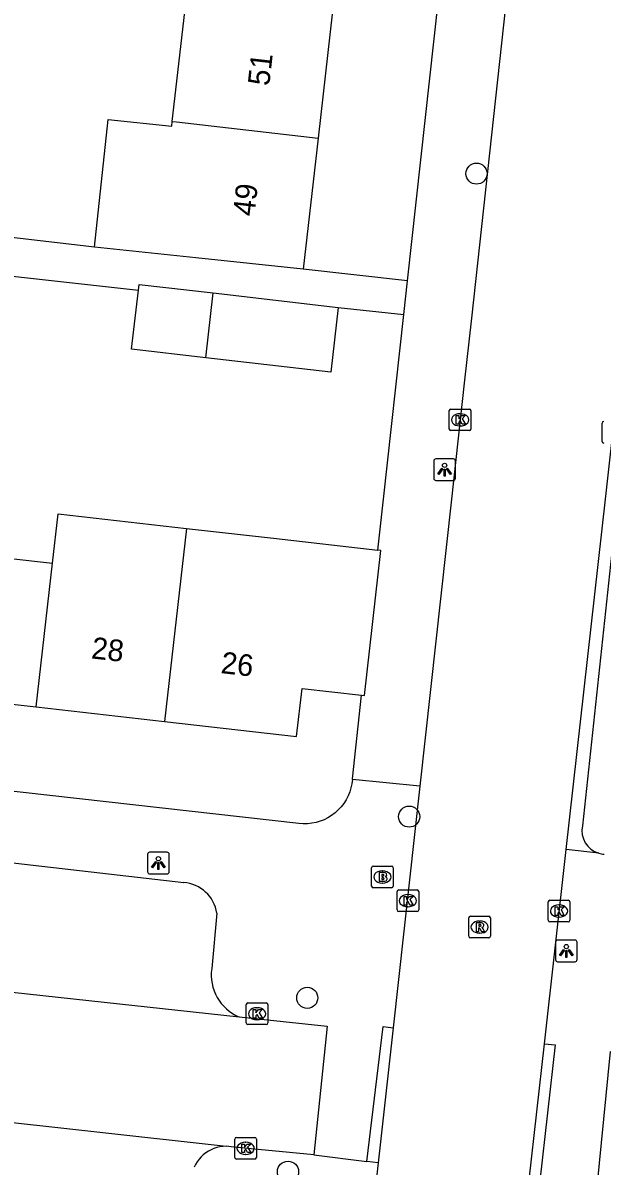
# Model space of a CAD drawing. Extents: x 161928 to 163055, y 386475 to 387428.
# Drawn here: x 162681.8 to 162708.6, y 387219.1 to 387272 of the extents above; entities that cross this region are included whole.
import ezdxf

# ---------------------------------------------------------------- set-up
doc = ezdxf.new("R2010")
doc.units = 0
for name, color, linetype in [('IMGEO_Boom', 7, 'Continuous'), ('IMGEO_Brandkraan', 7, 'Continuous'), ('IMGEO_Kolk', 7, 'Continuous'), ('IMGEO_Lichtpunt', 7, 'Continuous'), ('IMGEO_Pand', 7, 'Continuous'), ('IMGEO_Pand_nummerreeks', 7, 'Continuous'), ('IMGEO_Rijbaan_lokaal_open', 7, 'Continuous'), ('IMGEO_Rioolput', 7, 'Continuous'), ('IMGEO_Voetpad_open', 7, 'Continuous')]:
    doc.layers.add(name, color=color, linetype=linetype)

msp = doc.modelspace()

# ---------------------------------------------------------------- linework, layer by layer
at = {"layer": 'IMGEO_Boom'}
for centre in [(162702.781, 387265.052), (162699.668, 387235.306), (162694.955, 387226.923), (162694.066, 387218.879)]:
    msp.add_circle(centre, 0.489, dxfattribs=at)
at = {"layer": 'IMGEO_Brandkraan'}
for p, q in [((162697.931, 387232.089), (162697.931, 387232.941)), ((162698.006, 387233.015), (162698.858, 387233.015)), ((162698.419, 387232.795), (162698.444, 387232.795)), ((162698.932, 387232.941), (162698.932, 387232.089)), ((162698.858, 387232.015), (162698.006, 387232.015)), ((162698.442, 387232.235), (162698.417, 387232.235))]:
    msp.add_line(p, q, dxfattribs=at)
for points in [[(162697.931, 387232.089), (162697.931, 387232.941)], [(162698.006, 387233.015), (162698.858, 387233.015)], [(162698.279, 387232.715), (162698.279, 387232.315), (162698.492, 387232.315)], [(162698.51, 387232.715), (162698.279, 387232.715)], [(162698.458, 387232.634), (162698.404, 387232.634), (162698.404, 387232.558)], [(162698.404, 387232.558), (162698.457, 387232.558)], [(162698.932, 387232.941), (162698.932, 387232.089)], [(162698.858, 387232.015), (162698.006, 387232.015)], [(162698.466, 387232.482), (162698.404, 387232.482), (162698.404, 387232.401)], [(162698.404, 387232.401), (162698.466, 387232.401)]]:
    msp.add_lwpolyline(points, dxfattribs=at)
for centre, radius, start, end in [((162698.008, 387232.939), 0.0765, 91.552, 178.448), ((162698.008, 387232.939), 0.0765, 91.552, 178.448), ((162698.459, 387232.596), 0.0379, 267.8285, 90.9355), ((162698.514, 387232.57), 0.145, 59.4692, 91.5367), ((162698.539, 387232.617), 0.0922, 285.5137, 58.1501), ((162698.856, 387232.939), 0.0765, 1.552, 88.448), ((162698.856, 387232.939), 0.0765, 1.552, 88.448), ((162698.008, 387232.091), 0.0765, 181.552, 268.448), ((162698.008, 387232.091), 0.0765, 181.552, 268.448), ((162698.467, 387232.441), 0.0404, 269.8759, 90.5077), ((162698.498, 387232.566), 0.251, 268.6676, 293.5347), ((162698.544, 387232.425), 0.105, 301.3115, 78.989), ((162698.856, 387232.091), 0.0765, 271.552, 358.448), ((162698.856, 387232.091), 0.0765, 271.552, 358.448)]:
    msp.add_arc(centre, radius, start, end, dxfattribs=at)
for centre, major_axis, ratio, start_param, end_param in [((162698.418, 387232.515), (-0.387, 0.002), 0.722429, 4.712389, 7.853982), ((162698.443, 387232.515), (-0.39, 0.002), 0.717154, 1.570796, 4.712389)]:
    msp.add_ellipse(centre, major_axis=major_axis, ratio=ratio, start_param=start_param, end_param=end_param, dxfattribs=at)
at = {"layer": 'IMGEO_Kolk'}
for p, q in [((162701.524, 387253.236), (162701.524, 387254.088)), ((162701.599, 387254.162), (162702.451, 387254.162)), ((162702.012, 387253.942), (162702.037, 387253.942)), ((162702.525, 387254.088), (162702.525, 387253.236)), ((162702.451, 387253.162), (162701.599, 387253.162)), ((162702.035, 387253.382), (162702.01, 387253.382)), ((162708.589, 387252.663), (162708.589, 387253.515)), ((162699.108, 387230.991), (162699.108, 387231.843)), ((162699.183, 387231.917), (162700.035, 387231.917)), ((162699.596, 387231.697), (162699.621, 387231.697)), ((162700.109, 387231.843), (162700.109, 387230.991)), ((162699.619, 387231.137), (162699.594, 387231.137)), ((162706.097, 387230.514), (162706.097, 387231.366)), ((162706.172, 387231.44), (162707.024, 387231.44)), ((162706.585, 387231.22), (162706.61, 387231.22)), ((162707.098, 387231.366), (162707.098, 387230.514)), ((162700.035, 387230.917), (162699.183, 387230.917)), ((162707.024, 387230.44), (162706.172, 387230.44)), ((162706.608, 387230.66), (162706.583, 387230.66)), ((162692.134, 387225.762), (162692.134, 387226.614)), ((162692.209, 387226.688), (162693.061, 387226.688)), ((162692.622, 387226.468), (162692.647, 387226.468)), ((162693.135, 387226.614), (162693.135, 387225.762)), ((162693.061, 387225.688), (162692.209, 387225.688)), ((162692.645, 387225.908), (162692.62, 387225.908)), ((162691.604, 387219.536), (162691.604, 387220.388)), ((162691.679, 387220.462), (162692.531, 387220.462)), ((162692.605, 387220.388), (162692.605, 387219.536)), ((162692.092, 387220.242), (162692.117, 387220.242)), ((162692.531, 387219.462), (162691.679, 387219.462)), ((162692.115, 387219.682), (162692.09, 387219.682))]:
    msp.add_line(p, q, dxfattribs=at)
for points in [[(162701.524, 387253.236), (162701.524, 387254.088)], [(162701.599, 387254.162), (162702.451, 387254.162)], [(162701.845, 387253.862), (162701.968, 387253.862), (162701.968, 387253.711), (162702.098, 387253.862), (162702.262, 387253.862), (162702.116, 387253.711), (162702.269, 387253.462), (162702.117, 387253.462), (162702.032, 387253.626), (162701.968, 387253.559), (162701.968, 387253.462), (162701.845, 387253.462), (162701.845, 387253.862)], [(162702.525, 387254.088), (162702.525, 387253.236)], [(162702.451, 387253.162), (162701.599, 387253.162)], [(162708.589, 387252.663), (162708.589, 387253.515)], [(162699.108, 387230.991), (162699.108, 387231.843)], [(162699.183, 387231.917), (162700.035, 387231.917)], [(162699.429, 387231.617), (162699.552, 387231.617), (162699.552, 387231.466), (162699.682, 387231.617), (162699.846, 387231.617), (162699.7, 387231.466), (162699.853, 387231.217), (162699.701, 387231.217), (162699.616, 387231.381), (162699.552, 387231.314), (162699.552, 387231.217), (162699.429, 387231.217), (162699.429, 387231.617)], [(162700.109, 387231.843), (162700.109, 387230.991)], [(162706.097, 387230.514), (162706.097, 387231.366)], [(162706.172, 387231.44), (162707.024, 387231.44)], [(162706.418, 387231.14), (162706.541, 387231.14), (162706.541, 387230.989), (162706.671, 387231.14), (162706.835, 387231.14), (162706.689, 387230.989), (162706.842, 387230.74), (162706.69, 387230.74), (162706.605, 387230.904), (162706.541, 387230.837), (162706.541, 387230.74), (162706.418, 387230.74), (162706.418, 387231.14)], [(162707.098, 387231.366), (162707.098, 387230.514)], [(162700.035, 387230.917), (162699.183, 387230.917)], [(162707.024, 387230.44), (162706.172, 387230.44)], [(162692.134, 387225.762), (162692.134, 387226.614)], [(162692.209, 387226.688), (162693.061, 387226.688)], [(162692.455, 387226.388), (162692.578, 387226.388), (162692.578, 387226.237), (162692.708, 387226.388), (162692.872, 387226.388), (162692.726, 387226.237), (162692.879, 387225.988), (162692.727, 387225.988), (162692.642, 387226.152), (162692.578, 387226.085), (162692.578, 387225.988), (162692.455, 387225.988), (162692.455, 387226.388)], [(162693.135, 387226.614), (162693.135, 387225.762)], [(162693.061, 387225.688), (162692.209, 387225.688)], [(162691.604, 387219.536), (162691.604, 387220.388)], [(162691.679, 387220.462), (162692.531, 387220.462)], [(162692.605, 387220.388), (162692.605, 387219.536)], [(162691.925, 387220.162), (162692.048, 387220.162), (162692.048, 387220.011), (162692.178, 387220.162), (162692.342, 387220.162), (162692.196, 387220.011), (162692.349, 387219.762), (162692.197, 387219.762), (162692.112, 387219.926), (162692.048, 387219.859), (162692.048, 387219.762), (162691.925, 387219.762), (162691.925, 387220.162)], [(162692.531, 387219.462), (162691.679, 387219.462)]]:
    msp.add_lwpolyline(points, dxfattribs=at)
for centre, start, end in [((162701.601, 387254.086), 91.552, 178.448), ((162701.601, 387254.086), 91.552, 178.448), ((162702.449, 387254.086), 1.552, 88.448), ((162702.449, 387254.086), 1.552, 88.448), ((162701.601, 387253.238), 181.552, 268.448), ((162701.601, 387253.238), 181.552, 268.448), ((162702.449, 387253.238), 271.552, 358.448), ((162702.449, 387253.238), 271.552, 358.448), ((162708.666, 387253.513), 91.552, 178.448), ((162708.666, 387253.513), 91.552, 178.448), ((162708.666, 387252.665), 181.552, 268.448), ((162708.666, 387252.665), 181.552, 268.448), ((162699.185, 387231.841), 91.552, 178.448), ((162699.185, 387231.841), 91.552, 178.448), ((162700.033, 387231.841), 1.552, 88.448), ((162700.033, 387231.841), 1.552, 88.448), ((162699.185, 387230.993), 181.552, 268.448), ((162699.185, 387230.993), 181.552, 268.448), ((162700.033, 387230.993), 271.552, 358.448), ((162700.033, 387230.993), 271.552, 358.448), ((162706.174, 387231.364), 91.552, 178.448), ((162706.174, 387231.364), 91.552, 178.448), ((162707.022, 387231.364), 1.552, 88.448), ((162707.022, 387231.364), 1.552, 88.448), ((162706.174, 387230.516), 181.552, 268.448), ((162706.174, 387230.516), 181.552, 268.448), ((162707.022, 387230.516), 271.552, 358.448), ((162707.022, 387230.516), 271.552, 358.448), ((162692.211, 387226.612), 91.552, 178.448), ((162692.211, 387226.612), 91.552, 178.448), ((162693.059, 387226.612), 1.552, 88.448), ((162693.059, 387226.612), 1.552, 88.448), ((162692.211, 387225.764), 181.552, 268.448), ((162692.211, 387225.764), 181.552, 268.448), ((162693.059, 387225.764), 271.552, 358.448), ((162693.059, 387225.764), 271.552, 358.448), ((162691.681, 387220.386), 91.552, 178.448), ((162691.681, 387220.386), 91.552, 178.448), ((162692.529, 387220.386), 1.552, 88.448), ((162692.529, 387220.386), 1.552, 88.448), ((162691.681, 387219.538), 181.552, 268.448), ((162691.681, 387219.538), 181.552, 268.448), ((162692.529, 387219.538), 271.552, 358.448), ((162692.529, 387219.538), 271.552, 358.448)]:
    msp.add_arc(centre, 0.0765, start, end, dxfattribs=at)
for centre, major_axis, ratio, start_param, end_param in [((162702.011, 387253.662), (-0.387, 0.002), 0.722429, 4.712389, 7.853982), ((162702.036, 387253.662), (-0.39, 0.002), 0.717154, 1.570796, 4.712389), ((162699.595, 387231.417), (-0.387, 0.002), 0.722429, 4.712389, 7.853982), ((162699.62, 387231.417), (-0.39, 0.002), 0.717154, 1.570796, 4.712389), ((162706.584, 387230.94), (-0.387, 0.002), 0.722429, 4.712389, 7.853982), ((162706.609, 387230.94), (-0.39, 0.002), 0.717154, 1.570796, 4.712389), ((162692.621, 387226.188), (-0.387, 0.002), 0.722429, 4.712389, 7.853982), ((162692.646, 387226.188), (-0.39, 0.002), 0.717154, 1.570796, 4.712389), ((162692.091, 387219.962), (-0.387, 0.002), 0.722429, 4.712389, 7.853982), ((162692.116, 387219.962), (-0.39, 0.002), 0.717154, 1.570796, 4.712389)]:
    msp.add_ellipse(centre, major_axis=major_axis, ratio=ratio, start_param=start_param, end_param=end_param, dxfattribs=at)
at = {"layer": 'IMGEO_Lichtpunt'}
for p, q in [((162700.808, 387251.759), (162700.808, 387250.952)), ((162700.808, 387251.759), (162700.808, 387250.952)), ((162701.71, 387251.854), (162700.902, 387251.854)), ((162701.71, 387251.854), (162700.902, 387251.854)), ((162701.804, 387250.952), (162701.804, 387251.759)), ((162701.804, 387250.952), (162701.804, 387251.759)), ((162700.902, 387250.858), (162701.71, 387250.858)), ((162700.902, 387250.858), (162701.71, 387250.858)), ((162688.476, 387233.656), (162687.668, 387233.656)), ((162688.476, 387233.656), (162687.668, 387233.656)), ((162687.574, 387233.561), (162687.574, 387232.754)), ((162687.574, 387233.561), (162687.574, 387232.754)), ((162688.57, 387232.754), (162688.57, 387233.561)), ((162688.57, 387232.754), (162688.57, 387233.561)), ((162687.668, 387232.66), (162688.476, 387232.66)), ((162687.668, 387232.66), (162688.476, 387232.66)), ((162706.436, 387229.497), (162706.436, 387228.69)), ((162706.436, 387229.497), (162706.436, 387228.69)), ((162707.338, 387229.592), (162706.53, 387229.592)), ((162707.338, 387229.592), (162706.53, 387229.592)), ((162707.432, 387228.69), (162707.432, 387229.497)), ((162707.432, 387228.69), (162707.432, 387229.497)), ((162706.53, 387228.596), (162707.338, 387228.596)), ((162706.53, 387228.596), (162707.338, 387228.596))]:
    msp.add_line(p, q, dxfattribs=at)
for points in [[(162701.182, 387251.423), (162701.221, 387251.395), (162701.033, 387251.133), (162700.995, 387251.16), (162701.182, 387251.423)], [(162701.284, 387251.375), (162701.331, 387251.375), (162701.331, 387251.053), (162701.284, 387251.053), (162701.284, 387251.375)], [(162701.394, 387251.395), (162701.432, 387251.422), (162701.619, 387251.16), (162701.58, 387251.132), (162701.394, 387251.395)], [(162687.948, 387233.225), (162687.987, 387233.197), (162687.799, 387232.935), (162687.761, 387232.962), (162687.948, 387233.225)], [(162688.05, 387233.177), (162688.097, 387233.177), (162688.097, 387232.855), (162688.05, 387232.855), (162688.05, 387233.177)], [(162688.16, 387233.197), (162688.198, 387233.224), (162688.385, 387232.962), (162688.346, 387232.934), (162688.16, 387233.197)], [(162706.81, 387229.161), (162706.849, 387229.133), (162706.661, 387228.871), (162706.623, 387228.898), (162706.81, 387229.161)], [(162706.912, 387229.113), (162706.959, 387229.113), (162706.959, 387228.791), (162706.912, 387228.791), (162706.912, 387229.113)], [(162707.022, 387229.133), (162707.06, 387229.16), (162707.247, 387228.898), (162707.208, 387228.87), (162707.022, 387229.133)]]:
    msp.add_lwpolyline(points, dxfattribs=at)
for centre in [(162701.307, 387251.557), (162688.073, 387233.359), (162706.935, 387229.295)]:
    msp.add_circle(centre, 0.0994, dxfattribs=at)
for centre, start, end in [((162700.902, 387251.759), 90, 180), ((162700.902, 387251.759), 90, 180), ((162701.71, 387251.759), 0, 90), ((162701.71, 387251.759), 0, 90), ((162700.902, 387250.952), 180, 270), ((162700.902, 387250.952), 180, 270), ((162701.71, 387250.952), 270, 0), ((162701.71, 387250.952), 270, 360), ((162687.668, 387233.561), 90, 180), ((162687.668, 387233.561), 90, 180), ((162688.476, 387233.561), 0, 90), ((162688.476, 387233.561), 0, 90), ((162687.668, 387232.754), 180, 270), ((162687.668, 387232.754), 180, 270), ((162688.476, 387232.754), 270, 0), ((162688.476, 387232.754), 270, 360), ((162706.53, 387229.497), 90, 180), ((162706.53, 387229.497), 90, 180), ((162707.338, 387229.497), 0, 90), ((162707.338, 387229.497), 0, 90), ((162706.53, 387228.69), 180, 270), ((162706.53, 387228.69), 180, 270), ((162707.338, 387228.69), 270, 0), ((162707.338, 387228.69), 270, 360)]:
    msp.add_arc(centre, 0.0946, start, end, dxfattribs=at)
at = {"layer": 'IMGEO_Pand'}
for points in [[(162688.716, 387267.466), (162689.392, 387273.351)], [(162696.126, 387272.575), (162695.457, 387266.689)], [(162685.122, 387261.644), (162685.745, 387267.562), (162688.691, 387267.251), (162688.716, 387267.466)], [(162688.716, 387267.466), (162688.902, 387267.446), (162695.457, 387266.689)], [(162695.457, 387266.689), (162694.768, 387260.628)], [(162694.768, 387260.628), (162689.796, 387261.151), (162685.122, 387261.644)], [(162690.27, 387256.535), (162686.834, 387256.93), (162687.149, 387259.662)], [(162687.149, 387259.662), (162687.179, 387259.925), (162690.611, 387259.53)], [(162690.27, 387256.535), (162690.611, 387259.53)], [(162690.611, 387259.53), (162696.389, 387258.866)], [(162696.389, 387258.866), (162696.044, 387255.871), (162690.27, 387256.535)], [(162683.174, 387247.026), (162683.434, 387249.311), (162689.371, 387248.637)], [(162689.371, 387248.637), (162688.355, 387239.706)], [(162689.371, 387248.637), (162693.391, 387248.181), (162698.224, 387247.632)], [(162677.238, 387247.701), (162683.174, 387247.026)], [(162697.459, 387240.927), (162697.598, 387240.911), (162698.359, 387247.617), (162698.224, 387247.632)], [(162682.418, 387240.381), (162683.174, 387247.026)], [(162676.482, 387241.056), (162682.418, 387240.381)], [(162688.355, 387239.706), (162694.463, 387239.011), (162694.716, 387241.237), (162697.459, 387240.927)], [(162682.418, 387240.381), (162688.355, 387239.706)]]:
    msp.add_lwpolyline(points, dxfattribs=at)
at = {"layer": 'IMGEO_Rijbaan_lokaal_open'}
for points in [[(162711.584, 387338.045), (162711.506, 387337.52), (162711.287, 387335.487), (162710.01, 387323.565), (162709.612, 387319.974), (162706.865, 387295.147), (162704.405, 387275.34), (162702.543, 387258.37), (162702.217, 387255.366), (162701.629, 387250), (162700.159, 387236.714)], [(162706.926, 387233.779), (162708.741, 387250), (162709.238, 387254.42)], [(162700.159, 387236.714), (162698.922, 387225.542)], [(162705.921, 387224.797), (162706.926, 387233.779)], [(162662.438, 387229.243), (162691.809, 387226.038)], [(162691.809, 387226.038), (162695.877, 387225.618), (162695.262, 387219.658)], [(162698.922, 387225.542), (162698.231, 387219.296)], [(162705.217, 387218.507), (162705.921, 387224.797)], [(162708.366, 387218.182), (162708.978, 387224.448), (162713.027, 387224.021)], [(162661.845, 387223.323), (162691.204, 387220.056)], [(162695.262, 387219.658), (162691.563, 387220.016), (162691.204, 387220.056)], [(162698.231, 387219.296), (162697.259, 387210.515)]]:
    msp.add_lwpolyline(points, dxfattribs=at)
at = {"layer": 'IMGEO_Rioolput'}
for p, q in [((162702.422, 387229.771), (162702.422, 387230.623)), ((162702.497, 387230.697), (162703.349, 387230.697)), ((162702.91, 387230.477), (162702.935, 387230.477)), ((162703.423, 387230.623), (162703.423, 387229.771)), ((162702.933, 387229.917), (162702.908, 387229.917)), ((162703.349, 387229.697), (162702.497, 387229.697))]:
    msp.add_line(p, q, dxfattribs=at)
for points in [[(162702.422, 387229.771), (162702.422, 387230.623)], [(162702.497, 387230.697), (162703.349, 387230.697)], [(162703.423, 387230.623), (162703.423, 387229.771)], [(162703.011, 387230.395), (162702.759, 387230.397), (162702.759, 387229.997)], [(162702.759, 387229.997), (162702.883, 387229.997), (162702.883, 387230.159), (162702.894, 387230.159)], [(162702.937, 387230.316), (162702.883, 387230.316), (162702.883, 387230.235)], [(162702.883, 387230.235), (162702.935, 387230.235)], [(162702.941, 387230.13), (162703.012, 387229.997), (162703.152, 387229.997), (162703.087, 387230.123)], [(162703.349, 387229.697), (162702.497, 387229.697)]]:
    msp.add_lwpolyline(points, dxfattribs=at)
for centre, radius, start, end in [((162702.499, 387230.621), 0.0765, 91.552, 178.448), ((162702.499, 387230.621), 0.0765, 91.552, 178.448), ((162703.347, 387230.621), 0.0765, 1.552, 88.448), ((162703.347, 387230.621), 0.0765, 1.552, 88.448), ((162702.893, 387230.106), 0.0533, 26.0293, 88.6989), ((162702.919, 387230.424), 0.19, 274.7715, 282.9687), ((162702.943, 387230.22), 0.0964, 77.0061, 93.1865), ((162702.957, 387230.277), 0.0378, 276.6634, 79.6772), ((162703.01, 387230.285), 0.109, 350.3612, 89.416), ((162703.008, 387230.285), 0.112, 277.5842, 350.9817), ((162702.992, 387230.07), 0.108, 29.5134, 73.7905), ((162702.499, 387229.773), 0.0765, 181.552, 268.448), ((162702.499, 387229.773), 0.0765, 181.552, 268.448), ((162703.347, 387229.773), 0.0765, 271.552, 358.448), ((162703.347, 387229.773), 0.0765, 271.552, 358.448)]:
    msp.add_arc(centre, radius, start, end, dxfattribs=at)
for centre, major_axis, ratio, start_param, end_param in [((162702.909, 387230.197), (-0.387, 0.002), 0.722429, 4.712389, 7.853982), ((162702.934, 387230.197), (-0.39, 0.002), 0.717154, 1.570796, 4.712389)]:
    msp.add_ellipse(centre, major_axis=major_axis, ratio=ratio, start_param=start_param, end_param=end_param, dxfattribs=at)
at = {"layer": 'IMGEO_Voetpad_open'}
for points in [[(162699.596, 387260.097), (162704.31, 387302.936), (162706.498, 387319.168)], [(162685.122, 387261.644), (162676.385, 387262.667)], [(162699.596, 387260.097), (162694.768, 387260.628)], [(162681.195, 387260.322), (162687.149, 387259.662)], [(162699.424, 387258.532), (162699.596, 387260.097)], [(162696.389, 387258.866), (162699.424, 387258.532)], [(162698.224, 387247.632), (162698.485, 387250), (162699.424, 387258.532)], [(162709.674, 387253.161), (162709.304, 387250), (162707.68, 387234.88)], [(162697.041, 387237.027), (162697.043, 387237.059), (162697.459, 387240.927)], [(162697.041, 387237.027), (162697.017, 387236.83), (162696.976, 387236.636), (162696.917, 387236.446), (162696.842, 387236.261), (162696.751, 387236.085), (162696.644, 387235.917), (162696.523, 387235.76), (162696.388, 387235.614), (162696.24, 387235.48), (162696.081, 387235.361), (162695.913, 387235.255), (162695.735, 387235.166), (162695.55, 387235.093), (162695.36, 387235.036), (162695.165, 387234.997), (162694.967, 387234.975), (162694.768, 387234.971), (162694.57, 387234.985), (162654.933, 387239.443)], [(162700.159, 387236.714), (162697.041, 387237.027)], [(162664.64, 387235.13), (162670.083, 387234.47), (162689.244, 387232.258)], [(162708.435, 387233.615), (162706.926, 387233.779)], [(162690.775, 387230.842), (162690.537, 387228.28)], [(162697.713, 387219.353), (162698.469, 387225.592), (162698.922, 387225.542)], [(162705.921, 387224.797), (162706.413, 387224.747), (162705.716, 387218.456)], [(162691.204, 387220.056), (162691.06, 387220.049), (162690.918, 387220.03), (162690.778, 387219.998), (162690.641, 387219.953), (162690.509, 387219.897), (162690.383, 387219.829), (162690.263, 387219.749), (162690.15, 387219.66), (162690.047, 387219.561), (162689.952, 387219.453), (162689.867, 387219.336), (162689.793, 387219.213), (162689.731, 387219.084)], [(162695.262, 387219.658), (162697.713, 387219.353)], [(162698.231, 387219.296), (162697.713, 387219.353)]]:
    msp.add_lwpolyline(points, dxfattribs=at)
for centre, radius, start, end in [((162708.75, 387234.661), 1.092, 168.436, 253.2247), ((162708.748, 387234.655), 1.086, 253.2383, 266.3991), ((162689.125, 387230.593), 1.669, 8.5684, 85.901), ((162692.619, 387227.98), 2.104, 171.7894, 247.3474)]:
    msp.add_arc(centre, radius, start, end, dxfattribs=at)

# ---------------------------------------------------------------- texts
at = {"layer": 'IMGEO_Pand_nummerreeks'}
for s, rotation, p in [('51', 83.513, (162693.194, 387269.086)), ('49', 83.513, (162692.507, 387263.052)), ('28', 353.5117, (162684.939, 387242.63)), ('26', 353.5117, (162690.93, 387241.949))]:
    msp.add_text(s, height=1, rotation=rotation, dxfattribs=at).set_placement(p)

doc.saveas('drawing.dxf')
